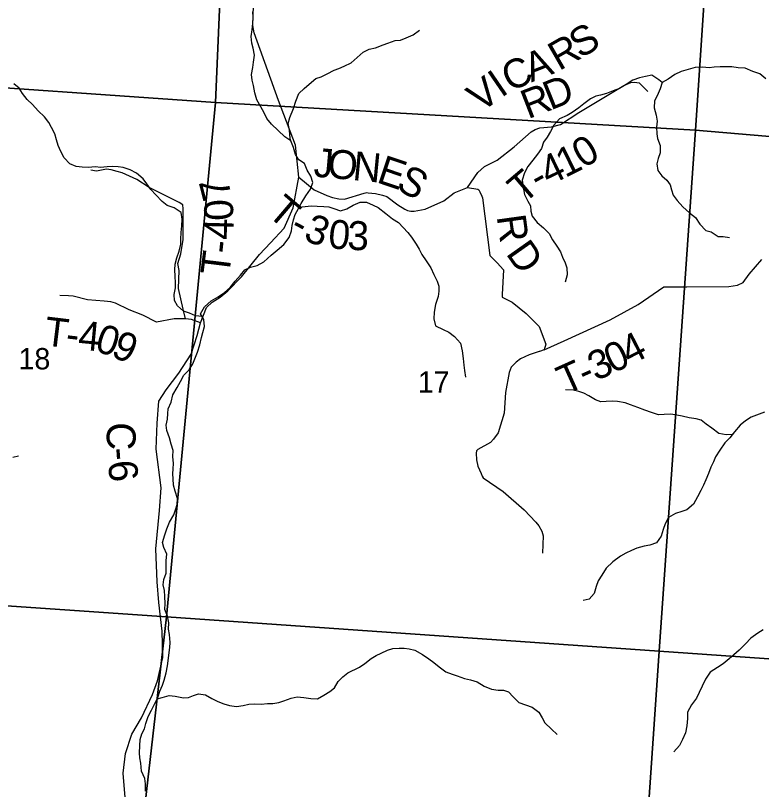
# Model space of a CAD drawing. Extents: x 1624196 to 2029251, y 146837 to 440034.
# Drawn here: x 1882842 to 1890575, y 262342 to 270363 of the extents above; entities that cross this region are included whole.
import ezdxf

# ---------------------------------------------------------------- set-up
doc = ezdxf.new("R2010")
doc.units = 0
for name, color, linetype in [('GM_X_County_Road', 7, 'Continuous'), ('GM_X_County_Road_Text', 7, 'Continuous'), ('GM_X_Minor_River', 7, 'Continuous'), ('GM_X_Minor_River_Text', 7, 'Continuous'), ('GM_X_Section', 7, 'Continuous'), ('GM_X_Section_Text', 7, 'Continuous'), ('GM_X_Township_Road', 7, 'Continuous'), ('GM_X_Township_Road_Text', 7, 'Continuous')]:
    doc.layers.add(name, color=color, linetype=linetype)

msp = doc.modelspace()

# ---------------------------------------------------------------- linework, layer by layer
at = {"layer": 'GM_X_County_Road'}
msp.add_lwpolyline([(1883979.4, 262259.4), (1883958.3, 262512.4), (1883982.4, 262716.4), (1884046.4, 262915.6), (1884147.9, 263086), (1884260.9, 263326.3), (1884315.8, 263469.6), (1884370.6, 263709.1), (1884363.9, 263981.8), (1884327.8, 264281.3), (1884310, 264496.1), (1884296.6, 264835.2), (1884334.6, 265233.4), (1884353.2, 265469.6), (1884301, 265867.5), (1884312.3, 266138), (1884326.8, 266366.2), (1884405.3, 266484.9), (1884536.9, 266656.7), (1884663, 266852.7), (1884726.9, 267045.9), (1884759.9, 267179.4), (1884822.7, 267336.6), (1884881.9, 267391.6), (1884965.1, 267444.1), (1885044.5, 267510.6), (1885183.6, 267654.2), (1885370.4, 267887), (1885487, 268007), (1885626.2, 268160.6), (1885720.5, 268371.2), (1885780.8, 268687.2), (1885745.1, 269020.5), (1885568.4, 269482.3), (1885347.8, 270095.9), (1885315.3, 270182.1), (1885302.9, 270259.1), (1885323.3, 270881.6)], dxfattribs=at)
at = {"layer": 'GM_X_Minor_River'}
for points in [[(1884771.4, 267025.5), (1884783.8, 267079.5), (1884802.3, 267141.4), (1884792.8, 267211.6), (1884761.3, 267271.9), (1884799.9, 267343.7), (1884870.3, 267407.2), (1884942.6, 267448.7), (1885006.9, 267492.2), (1885067.3, 267545.8), (1885119.8, 267611.5), (1885174.2, 267673.1), (1885218.6, 267726.8), (1885278.8, 267756.4), (1885346.9, 267773.9), (1885415.1, 267809.4), (1885493.6, 267878.9), (1885556, 267932.5), (1885624.4, 267990), (1885678.9, 268061.6), (1885703.4, 268131.5), (1885709.9, 268187.5), (1885724.3, 268245.5), (1885740.8, 268301.4), (1885775.2, 268363.2), (1885803.6, 268415.1), (1885850.2, 268494.8), (1885900.7, 268562.5), (1885925.2, 268632.3), (1885901.8, 268698.6), (1885866.3, 268761), (1885838.8, 268829.2), (1885779.2, 268867.8), (1885743.7, 268924.1), (1885722.2, 268996.3), (1885696.8, 269062.6), (1885635.2, 269107.2), (1885563.8, 269171.8), (1885496.3, 269236.4), (1885446.8, 269294.8), (1885419.3, 269353.1), (1885385.8, 269417.4), (1885344.4, 269489.8), (1885323, 269562.1), (1885309.6, 269638.3), (1885296.1, 269694.5), (1885288.5, 269752.6), (1885303.1, 269824.5), (1885309.5, 269880.6), (1885318.1, 269952.6), (1885306.7, 270024.8), (1885291.1, 270076.9), (1885285.6, 270145), (1885296.2, 270213), (1885302.7, 270281.1), (1885305.2, 270349.1), (1885303.6, 270401.2)], [(1885691.3, 269066.6), (1885685.3, 269124.8), (1885681.7, 269174.9), (1885670.2, 269243), (1885686.7, 269307), (1885725.4, 269400.8), (1885748, 269474.7), (1885780.6, 269556.5), (1885833, 269608.2), (1885885.3, 269651.8), (1885953.7, 269711.3), (1886009.8, 269728.9), (1886072, 269758.5), (1886144.3, 269795.9), (1886194.4, 269815.6), (1886248.5, 269839.2), (1886320.7, 269872.6), (1886445.5, 269983.8), (1886507.7, 270013.3), (1886573.8, 270028.8), (1886652, 270060.3), (1886702.1, 270075.9), (1886778.3, 270105.3), (1886832.2, 270106.9), (1886890.4, 270130.5), (1886962.6, 270162), (1887030.9, 270209.5)], [(1890620.4, 269706.7), (1890556.8, 269757.3), (1890485.1, 269781.9), (1890405.4, 269818.6), (1890331.5, 269821.1), (1890265.6, 269829.7), (1890205.7, 269830.1), (1890147.7, 269830.6), (1890083.7, 269827.1), (1890031.7, 269821.5), (1889963.8, 269826), (1889885.8, 269822.6), (1889813.7, 269803.2), (1889743.6, 269783.7), (1889675.4, 269750.2), (1889607.1, 269704.7), (1889544.9, 269669.1), (1889524.4, 269603.2), (1889493.8, 269531.4), (1889465.4, 269477.6), (1889460.9, 269407.5), (1889484.2, 269329.2), (1889491.7, 269269.1), (1889487.2, 269205.1), (1889488.7, 269137), (1889498.3, 269086.9), (1889525.7, 269016.6), (1889525.1, 268940.5), (1889502.7, 268882.6), (1889490.2, 268826.6), (1889501.7, 268756.5), (1889543.2, 268700.1), (1889594.8, 268657.6), (1889628.4, 268607.3), (1889642, 268557.1), (1889657.6, 268501), (1889699.1, 268446.6), (1889760.5, 268380), (1889830, 268317.4), (1889891.6, 268268.9), (1889935, 268200.5), (1889996.4, 268135.9), (1890054.3, 268121.4), (1890125.9, 268072.8), (1890177.8, 268074.4), (1890243.7, 268061.9)], [(1889544.9, 269669.1), (1889511.1, 269695.4), (1889437.5, 269746.1), (1889371.5, 269732.6), (1889311.4, 269717), (1889241.3, 269691.5), (1889173, 269648), (1889102.7, 269606.5), (1889036.5, 269581), (1888968.4, 269555.5), (1888906.3, 269538), (1888856.2, 269528.4), (1888802, 269498.8), (1888731.7, 269449.3), (1888681.4, 269407.6), (1888611.1, 269358.1), (1888558.9, 269326.5), (1888480.6, 269291.1), (1888422.2, 269227.5), (1888387.7, 269161.7), (1888353.2, 269101.9), (1888316.8, 269050.1), (1888294.4, 268986.2), (1888253.9, 268926.5), (1888205.4, 268862.8), (1888153, 268797.1), (1888116.5, 268733.3), (1888093.9, 268657.4), (1888103.3, 268583.2), (1888118.7, 268509), (1888152.1, 268440.7), (1888179.7, 268390.4), (1888185.3, 268334.3), (1888198.9, 268284.2), (1888248.3, 268219.7), (1888315.8, 268161.1), (1888373.3, 268102.6), (1888408.8, 268038.2), (1888452.3, 267973.8), (1888489.8, 267915.5), (1888513.3, 267857.2), (1888538.8, 267799), (1888558.4, 267746.8), (1888559.8, 267674.7), (1888541.2, 267600.7)], [(1884775.5, 267244.8), (1884709.2, 267252.3), (1884647.5, 267276.8), (1884583.7, 267299.3), (1884522.2, 267355.8), (1884490.6, 267410.2), (1884487.1, 267472.3), (1884499.6, 267540.2), (1884500.1, 267594.3), (1884498.6, 267662.4), (1884495.1, 267726.5), (1884497.6, 267786.5), (1884516.1, 267850.5), (1884538.6, 267920.4), (1884557.2, 267994.3), (1884557.6, 268044.4), (1884560.1, 268114.4), (1884566.7, 268184.5), (1884569.2, 268252.5), (1884557.8, 268322.7), (1884486.2, 268369.3), (1884414.4, 268395.9), (1884360.8, 268436.3), (1884297.4, 268504.9), (1884243.9, 268559.4), (1884204.3, 268617.8), (1884164.8, 268670.1), (1884095.3, 268728.7), (1884031.6, 268765.2), (1883959.9, 268787.8), (1883908, 268796.2), (1883852, 268798.7), (1883794, 268795.1), (1883724, 268789.7), (1883672.1, 268794.1), (1883596.1, 268788.6), (1883534.2, 268791.1), (1883470.3, 268797.6), (1883406.5, 268826.2), (1883347.1, 268886.7), (1883313.6, 268955), (1883286.1, 269015.3), (1883268.6, 269075.5), (1883251.1, 269137.7), (1883215.7, 269204.1), (1883188.1, 269254.3), (1883144.6, 269312.7), (1883077.1, 269375.3), (1883017.7, 269439.9), (1882962.1, 269494.3), (1882914.6, 269554.8), (1882879.1, 269609.1), (1882825.5, 269655.6)], [(1885783.6, 268378.5), (1885843.3, 268384.7), (1885905.4, 268392.2), (1885969.3, 268385.7), (1886037.2, 268385.2), (1886089.1, 268378.8), (1886141, 268364.4), (1886210.7, 268339.8), (1886276.9, 268361.3), (1886343.1, 268398.8), (1886415.3, 268430.3), (1886479.3, 268429.8), (1886551, 268399.2), (1886602.7, 268374.8), (1886680.2, 268312.1), (1886749.7, 268257.5), (1886811.3, 268219), (1886860.9, 268166.5), (1886908.5, 268116.1), (1886946, 268065.7), (1886995.4, 267993.3), (1887025, 267941), (1887054.6, 267886.7), (1887100, 267820.3), (1887147.4, 267749.8), (1887178.8, 267679.5), (1887214.3, 267609.1), (1887231.8, 267556.9), (1887231.4, 267506.9), (1887225, 267450.9), (1887194.4, 267367), (1887181.7, 267289), (1887177.2, 267221), (1887196.6, 267148.8), (1887276.3, 267108.1), (1887334, 267081.6), (1887393.6, 267035.1), (1887455, 266968.5), (1887470.4, 266888.3), (1887481.7, 266808.1), (1887489.2, 266738), (1887494.8, 266685.9), (1887508.2, 266615.7)], [(1884190.7, 262326.7), (1884191.3, 262402.8), (1884181.8, 262456.9), (1884148.4, 262533.3), (1884141, 262615.4), (1884129.5, 262671.6), (1884125.9, 262723.6), (1884130.5, 262795.7), (1884133, 262861.8), (1884151.4, 262917.7), (1884177.8, 262971.5), (1884192.2, 263025.5), (1884216.8, 263097.4), (1884251.3, 263163.2), (1884287.8, 263233), (1884316.3, 263296.8), (1884338.8, 263362.7), (1884365.2, 263422.6), (1884383.7, 263476.5), (1884404.2, 263550.4), (1884418.8, 263624.4), (1884425.2, 263676.4), (1884433.9, 263760.5), (1884442.3, 263812.5), (1884446.7, 263866.5), (1884437.3, 263948.6), (1884429.8, 264002.8), (1884430.3, 264068.8), (1884416.9, 264139), (1884391.4, 264209.3), (1884391.9, 264269.4), (1884388.5, 264343.5), (1884385, 264403.6), (1884373.4, 264461.7), (1884379.9, 264517.7), (1884404.4, 264583.6), (1884402.9, 264649.7), (1884405.4, 264713.8), (1884411.9, 264779.8), (1884380.5, 264850.1), (1884366.9, 264902.3), (1884391.5, 264982.2), (1884412, 265044.1), (1884438.5, 265112), (1884485.1, 265189.7), (1884501.5, 265241.6), (1884517.9, 265295.6), (1884522.4, 265359.6), (1884497, 265433.9), (1884481.5, 265496.1), (1884478, 265562.2), (1884472.4, 265612.3), (1884476.9, 265664.3), (1884481.3, 265720.3), (1884473.9, 265794.5), (1884476.3, 265854.5), (1884454.9, 265920.8), (1884437.4, 265985), (1884410, 266063.3), (1884402.5, 266119.4), (1884419, 266179.3), (1884421.4, 266237.4), (1884425.8, 266287.4), (1884454.3, 266357.2), (1884472.9, 266431.2), (1884519.5, 266508.9), (1884553.9, 266570.7), (1884586.4, 266636.5), (1884640.8, 266692.2), (1884679.3, 266752), (1884701.7, 266803.8), (1884730.2, 266875.7), (1884752.8, 266951.6), (1884771.4, 267025.5)], [(1890272.1, 266019.5), (1890207.6, 266017.9), (1890131.8, 266032.5), (1890058.2, 266087.1), (1890002.6, 266129.6), (1889949, 266168.1), (1889897.1, 266184.5), (1889825.3, 266195.1), (1889753.4, 266209.7), (1889697.6, 266222.1), (1889635.7, 266230.6), (1889565.7, 266229.1), (1889507.7, 266223.6), (1889436, 266250.2), (1889364.2, 266274.8), (1889292.5, 266299.4), (1889216.7, 266328), (1889160.9, 266348.5), (1889081.1, 266363.1), (1889025.2, 266367.5), (1888965.2, 266364), (1888909.2, 266360.5), (1888855.4, 266380.9), (1888783.8, 266423.5), (1888732, 266447.9), (1888680.2, 266468.4), (1888626.4, 266480.8), (1888544.5, 266485.5)], [(1890607.2, 266253), (1890549, 266233.4), (1890466.8, 266200), (1890408.6, 266162.5), (1890354.3, 266116.8), (1890293.8, 266049.2), (1890247.3, 265985.5), (1890194.9, 265933.9), (1890142.4, 265858.2), (1890097.9, 265788.5), (1890077.5, 265736.6), (1890051, 265682.7), (1890024.5, 265616.9), (1889996.1, 265551), (1889973.6, 265497.1), (1889945.2, 265439.3), (1889912.7, 265373.5), (1889868.2, 265299.8), (1889801.7, 265240.2), (1889749.6, 265222.6), (1889683.5, 265201.1), (1889611.3, 265161.6), (1889574.7, 265093.8), (1889556.3, 265035.9), (1889533.8, 264968), (1889485.3, 264898.3), (1889417.1, 264872.8), (1889359.1, 264863.2), (1889281, 264843.8), (1889228.8, 264818.2), (1889168.6, 264790.7), (1889112.4, 264759.1), (1889032, 264701.6), (1888965.6, 264636.1), (1888919, 264564.4), (1888882.6, 264504.6), (1888862.1, 264444.7), (1888841.6, 264374.8), (1888789.2, 264315.1), (1888725.1, 264301.6)], [(1882815, 265787.3), (1882873, 265798.8)], [(1890593.4, 263998.6), (1890535.1, 263963), (1890462.8, 263909.5)], [(1890462.8, 263909.5), (1890410.4, 263851.9), (1890341.9, 263786.3), (1890289.5, 263736.7), (1890239.2, 263695), (1890176.9, 263643.5), (1890118.6, 263605.9), (1890044.3, 263558.4), (1889995.8, 263484.7), (1889959.2, 263412.9), (1889928.7, 263347.1), (1889902.3, 263287.2), (1889847.8, 263219.6), (1889809.2, 263143.8), (1889806.7, 263079.8), (1889802.1, 263001.7), (1889787.5, 262929.7), (1889757, 262861.9), (1889724.5, 262798.1), (1889666, 262732.5)], [(1884310.4, 263283.6), (1884364.2, 263294.5), (1884434.4, 263315.9), (1884498.3, 263309.4), (1884582.1, 263292.8), (1884636, 263296.4), (1884686.2, 263316), (1884740.3, 263333.6), (1884810.1, 263323), (1884877.8, 263286.5), (1884939.5, 263256), (1885001.3, 263231.5), (1885061.1, 263213), (1885133, 263202.4), (1885201, 263211.9), (1885261, 263225.4), (1885317.1, 263231), (1885389, 263228.4), (1885455, 263231.9), (1885508.9, 263233.5), (1885571, 263243), (1885623.1, 263260.6), (1885699.2, 263290.1), (1885761.3, 263301.6), (1885831.2, 263295.1), (1885905.1, 263284.5), (1885971, 263282), (1886039.2, 263319.5), (1886099.5, 263359), (1886149.8, 263396.7), (1886186.3, 263460.5), (1886236.6, 263510.2), (1886286.9, 263549.8), (1886407.3, 263608.9), (1886461.5, 263648.6), (1886529.9, 263700.1), (1886580.1, 263731.7), (1886632.3, 263755.3), (1886696.5, 263784.9), (1886752.6, 263804.5), (1886818.5, 263806), (1886872.5, 263805.5), (1886924.4, 263799.1), (1886982.2, 263784.6), (1887059.9, 263742), (1887127.4, 263695.4), (1887179.1, 263657), (1887234.7, 263612.5), (1887302.3, 263561.9), (1887368, 263537.4), (1887421.8, 263518.9), (1887495.6, 263492.3), (1887557.4, 263477.8), (1887629.2, 263459.2), (1887698.8, 263412.6), (1887776.5, 263382), (1887846.4, 263371.4), (1887900.3, 263371), (1887952.2, 263354.6), (1887999.7, 263302.1), (1888059.2, 263245.6), (1888127, 263219.1), (1888196.7, 263194.5), (1888268.3, 263143.9), (1888301.8, 263085.5), (1888329.4, 263033.3), (1888398.8, 262968.6), (1888456.3, 262912.1)]]:
    msp.add_lwpolyline(points, dxfattribs=at)
at = {"layer": 'GM_X_Section'}
for points in [[(1882034.8, 275242.1), (1882254.6, 275183.3), (1882746, 274987.6), (1885143.5, 274775.3), (1884914.1, 269461.1), (1881638.6, 269690.2)], [(1885143.5, 274775.3), (1890261.9, 274719.7), (1889891.7, 269176.1), (1884914.1, 269461.1)], [(1890261.9, 274719.7), (1895706.9, 274244.9), (1897135.7, 274202.3), (1896616.5, 268601.2), (1889891.7, 269176.1)], [(1884914.1, 269461.1), (1884408, 264132.2), (1881242.4, 264351), (1881638.6, 269690.2)], [(1889891.7, 269176.1), (1889515.3, 263776.8), (1884408, 264132.2), (1884914.1, 269461.1)], [(1896616.5, 268601.2), (1896140.5, 263314.2), (1889515.3, 263776.8), (1889891.7, 269176.1)], [(1881242.4, 264351), (1884408, 264132.2), (1883799.8, 258823.7), (1880750.3, 259074.1)], [(1884408, 264132.2), (1889515.3, 263776.8), (1889149.1, 258437.4), (1883799.8, 258823.7)], [(1889515.3, 263776.8), (1896140.5, 263314.2), (1895645.3, 260627.5), (1894640.5, 258058.6), (1889149.1, 258437.4)]]:
    msp.add_lwpolyline(points, close=True, dxfattribs=at)
at = {"layer": 'GM_X_Township_Road'}
for points in [[(1887525.8, 268581.1), (1887634.7, 268735.9), (1887702.1, 268798.7), (1887833.5, 268862.3), (1888010.5, 269001), (1888185.9, 269157.9), (1888228.2, 269183.2), (1888276.9, 269200.2), (1888397.2, 269207.8), (1888489.9, 269234), (1888682.6, 269358.5), (1889146.9, 269637.9), (1889222, 269667.4), (1889259.9, 269671.6), (1889305.7, 269666.8), (1889395.2, 269574.2)], [(1884759.9, 267179.4), (1884664.9, 267213.3), (1884603.4, 267221.4), (1884581.9, 267318.3), (1884532.1, 267533), (1884538.1, 267721.1), (1884524.8, 267793.3), (1884555.9, 267893), (1884579.5, 268040.9), (1884581.4, 268223), (1884580.6, 268359.8), (1884575.3, 268401.2), (1884539.3, 268426), (1884461.8, 268464.4), (1884226.9, 268579), (1884099.7, 268662.4), (1883948.3, 268734), (1883897.7, 268746.7), (1883835.6, 268763.3), (1883784.6, 268769.8), (1883680.3, 268750.8), (1883624.6, 268759.2)], [(1885780.8, 268687.2), (1885936.5, 268555.3), (1886069.6, 268498.5), (1886126.8, 268477.2), (1886192, 268462.4), (1886253.1, 268458.8), (1886456.7, 268522.9), (1886484.7, 268527.7), (1886497.3, 268525.6), (1886573.1, 268519.3), (1886644.7, 268500.3), (1886690.3, 268486.1), (1886804.8, 268401.7), (1886878.4, 268357.1), (1886905.8, 268342.4), (1886939.5, 268334), (1886975.3, 268336.1), (1887088.4, 268357.9), (1887280.4, 268442.3), (1887390.2, 268524.3), (1887525.8, 268581.1)], [(1887525.8, 268581.1), (1887635.3, 268563.5), (1887644.8, 268556.6), (1887654.3, 268534.5), (1887676.4, 268491.4), (1887683.6, 268472.3), (1887760, 267875.4), (1887834.6, 267799.7), (1887899.3, 267728.3), (1887887, 267471.3), (1887887.7, 267445.9), (1887988.8, 267391.7), (1888136.8, 267276.5), (1888270.3, 267141.5), (1888340.8, 266955.7), (1888322.1, 266899), (1888271.9, 266882.2), (1888271.2, 266882)], [(1888322.1, 266899), (1888527.8, 266992), (1889004.8, 267209), (1889296.4, 267369.6), (1889562.5, 267552.7), (1889800.8, 267551.9), (1890235.6, 267555.3), (1890325.5, 267569.4), (1890384.6, 267596.4), (1890446.4, 267681.4), (1890577.6, 267835.1)], [(1884603.4, 267221.4), (1884486.8, 267221.2), (1884304.3, 267185.1), (1884160.9, 267256.7), (1884019.4, 267314.2), (1883878, 267381.7), (1883831.5, 267394.3), (1883760.2, 267403), (1883590.2, 267416.8), (1883438.5, 267454.4), (1883390.5, 267458.9), (1883301.7, 267461.6)], [(1888271.2, 266882), (1888166.4, 266846.9), (1888075.4, 266806.6), (1888030.2, 266770.2), (1887979.7, 266719.7), (1887960.4, 266664.6), (1887920.3, 266456.9), (1887906, 266242.6), (1887844, 266039.4), (1887796.6, 265971.2), (1887765.8, 265936.7), (1887634.2, 265865.2), (1887619.7, 265851.2), (1887617.6, 265827), (1887620, 265757.2), (1887634.4, 265692.2), (1887668.1, 265615.4), (1887678.7, 265589.1), (1887690.5, 265571.4), (1887896.1, 265431), (1888114.7, 265242.2), (1888236.3, 265111.4), (1888266.1, 265073.2), (1888297.7, 265018.5), (1888311.6, 264971.6), (1888306.1, 264792.4)]]:
    msp.add_lwpolyline(points, dxfattribs=at)

# ---------------------------------------------------------------- texts
at = {"layer": 'GM_X_County_Road_Text'}
for s, rotation, p in [('C', 269.2467, (1883789.7, 266150)), ('-', 274.03618, (1883787.3, 265876.2)), ('6', 276.78586, (1883797.4, 265737.7))]:
    msp.add_text(s, height=300, rotation=rotation, dxfattribs=at).set_placement(p)
at = {"layer": 'GM_X_Minor_River_Text'}
msp.add_text('Turkeyfoot', height=500, rotation=328.99819, dxfattribs=at).set_placement((1889432.1, 271850))
at = {"layer": 'GM_X_Section_Text'}
for s, p in [('18', (1882874.1, 266695.8)), ('17', (1887012.3, 266454.3))]:
    msp.add_text(s, height=221, rotation=0.00001, dxfattribs=at).set_placement(p)
at = {"layer": 'GM_X_Township_Road_Text'}
for s, rotation, p in [('S', 31.07108, (1888696.4, 269911.1)), ('R', 29.8588, (1888476.8, 269784.9)), ('A', 21.39857, (1888187.4, 269667.7)), ('C', 24.03164, (1887965.7, 269568.8)), ('V', 36.40943, (1887666.4, 269351)), ('I', 34.46188, (1887876.7, 269506.1)), ('D', 21.93458, (1888387.3, 269377.8)), ('R', 21.24262, (1888154.1, 269287.1)), ('0', 31.18581, (1888727.9, 268773.3)), ('J', 354.99757, (1885926.6, 268694.1)), ('O', 354.99494, (1886066.8, 268681.8)), ('N', 354.45977, (1886329.1, 268658.8)), ('1', 26.39633, (1888538.5, 268677.9)), ('E', 341.46071, (1886574.3, 268637.1)), ('4', 25.70622, (1888368.4, 268596)), ('S', 330.78434, (1886773.6, 268571.7)), ('T', 40.35098, (1888106.4, 268402.4)), ('-', 28.83473, (1888264.3, 268538.6)), ('7', 104.13412, (1885085.3, 268492.8)), ('T', 319.46844, (1885440.5, 268300.1)), ('0', 92.60578, (1885103.3, 268243.2)), ('4', 88.44518, (1885098.5, 268034.7)), ('3', 339.25779, (1885816.7, 268039.4)), ('0', 354.65852, (1886074.9, 267954.2)), ('3', 357.99941, (1886277.9, 267935.7)), ('R', 277.90905, (1887829.1, 268281.7)), ('-', 332.11043, (1885670.7, 268113.8)), ('-', 84.16971, (1885084.4, 267887.8)), ('D', 305.20984, (1887918.9, 267896.3)), ('T', 82.98846, (1885056.2, 267658.4)), ('T', 353.05306, (1883130, 266946.4)), ('4', 354.62571, (1883484, 266903.8)), ('0', 342.47678, (1883651.6, 266889.9)), ('-', 353.26814, (1883353.9, 266919.1)), ('9', 336.24965, (1883819.7, 266837.3)), ('4', 27.18662, (1889209.5, 266733.4)), ('0', 25.01029, (1889030.8, 266649.8)), ('3', 24.37825, (1888859.2, 266572.1)), ('T', 24.14176, (1888540.8, 266429.3)), ('-', 24.17993, (1888745.8, 266521.1))]:
    msp.add_text(s, height=300, rotation=rotation, dxfattribs=at).set_placement(p)

doc.saveas('drawing.dxf')
